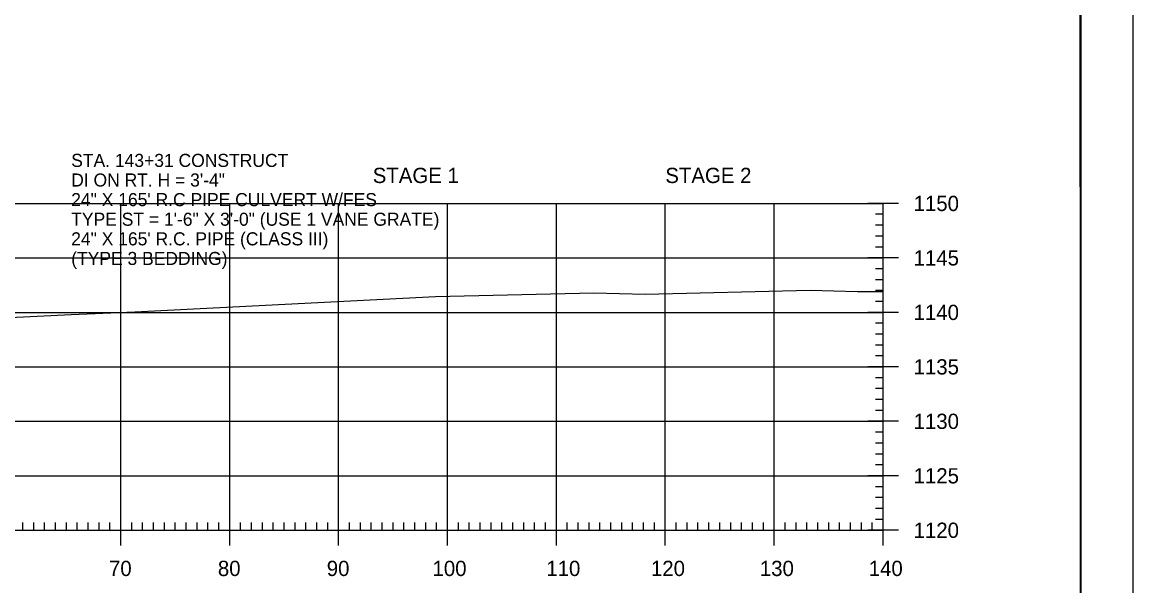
# Model space of a CAD drawing. Extents: x 1322838 to 1324533, y 339903 to 351025.
# Drawn here: x 1323764.7 to 1323866.6, y 342999.7 to 343051.5 of the extents above; entities that cross this region are included whole.
import ezdxf

# ---------------------------------------------------------------- set-up
doc = ezdxf.new("R2010")
doc.units = 0
for name, color, linetype in [('Default', 7, 'Continuous'), ('R_Axis', 7, 'Continuous'), ('R_Axis Annot', 7, 'Continuous'), ('R_Border', 7, 'Continuous'), ('R_Exist Surface', 7, 'Continuous'), ('R_Grid', 7, 'Continuous'), ('R_No Plot', 7, 'Continuous')]:
    doc.layers.add(name, color=color, linetype=linetype)

msp = doc.modelspace()

# ---------------------------------------------------------------- linework, layer by layer
at = {"layer": 'R_Axis'}
for p, q in [((1323845.12, 343034.83), (1323842.32, 343034.83)), ((1323843.72, 343004.83), (1323843.72, 343034.83)), ((1323843.72, 343033.83), (1323843.02, 343033.83)), ((1323843.72, 343032.83), (1323843.02, 343032.83)), ((1323843.72, 343031.83), (1323843.02, 343031.83)), ((1323843.72, 343030.83), (1323843.02, 343030.83)), ((1323845.12, 343029.83), (1323842.32, 343029.83)), ((1323843.72, 343028.83), (1323843.02, 343028.83)), ((1323843.72, 343027.83), (1323843.02, 343027.83)), ((1323843.72, 343026.83), (1323843.02, 343026.83)), ((1323843.72, 343025.83), (1323843.02, 343025.83)), ((1323845.12, 343024.83), (1323842.32, 343024.83)), ((1323843.72, 343023.83), (1323843.02, 343023.83)), ((1323843.72, 343022.83), (1323843.02, 343022.83)), ((1323843.72, 343021.83), (1323843.02, 343021.83)), ((1323843.72, 343020.83), (1323843.02, 343020.83)), ((1323845.12, 343019.83), (1323842.32, 343019.83)), ((1323843.72, 343018.83), (1323843.02, 343018.83)), ((1323843.72, 343017.83), (1323843.02, 343017.83)), ((1323843.72, 343016.83), (1323843.02, 343016.83)), ((1323843.72, 343015.83), (1323843.02, 343015.83)), ((1323845.12, 343014.83), (1323842.32, 343014.83)), ((1323843.72, 343013.83), (1323843.02, 343013.83)), ((1323843.72, 343012.83), (1323843.02, 343012.83)), ((1323843.72, 343011.83), (1323843.02, 343011.83)), ((1323843.72, 343010.83), (1323843.02, 343010.83)), ((1323845.12, 343009.83), (1323842.32, 343009.83)), ((1323843.72, 343008.83), (1323843.02, 343008.83)), ((1323843.72, 343007.83), (1323843.02, 343007.83)), ((1323773.72, 343003.43), (1323773.72, 343006.23)), ((1323783.72, 343003.43), (1323783.72, 343006.23)), ((1323793.72, 343003.43), (1323793.72, 343006.23)), ((1323803.72, 343003.43), (1323803.72, 343006.23)), ((1323813.72, 343003.43), (1323813.72, 343006.23)), ((1323823.72, 343003.43), (1323823.72, 343006.23)), ((1323833.72, 343003.43), (1323833.72, 343006.23)), ((1323843.72, 343006.83), (1323843.02, 343006.83)), ((1323843.72, 343003.43), (1323843.72, 343006.23)), ((1323764.72, 343004.83), (1323764.72, 343005.53)), ((1323765.72, 343004.83), (1323765.72, 343005.53)), ((1323766.72, 343004.83), (1323766.72, 343005.53)), ((1323767.72, 343004.83), (1323767.72, 343005.53)), ((1323768.72, 343004.83), (1323768.72, 343005.53)), ((1323769.72, 343004.83), (1323769.72, 343005.53)), ((1323770.72, 343004.83), (1323770.72, 343005.53)), ((1323771.72, 343004.83), (1323771.72, 343005.53)), ((1323772.72, 343004.83), (1323772.72, 343005.53)), ((1323774.72, 343004.83), (1323774.72, 343005.53)), ((1323775.72, 343004.83), (1323775.72, 343005.53)), ((1323776.72, 343004.83), (1323776.72, 343005.53)), ((1323777.72, 343004.83), (1323777.72, 343005.53)), ((1323778.72, 343004.83), (1323778.72, 343005.53)), ((1323779.72, 343004.83), (1323779.72, 343005.53)), ((1323780.72, 343004.83), (1323780.72, 343005.53)), ((1323781.72, 343004.83), (1323781.72, 343005.53)), ((1323782.72, 343004.83), (1323782.72, 343005.53)), ((1323784.72, 343004.83), (1323784.72, 343005.53)), ((1323785.72, 343004.83), (1323785.72, 343005.53)), ((1323786.72, 343004.83), (1323786.72, 343005.53)), ((1323787.72, 343004.83), (1323787.72, 343005.53)), ((1323788.72, 343004.83), (1323788.72, 343005.53)), ((1323789.72, 343004.83), (1323789.72, 343005.53)), ((1323790.72, 343004.83), (1323790.72, 343005.53)), ((1323791.72, 343004.83), (1323791.72, 343005.53)), ((1323792.72, 343004.83), (1323792.72, 343005.53)), ((1323794.72, 343004.83), (1323794.72, 343005.53)), ((1323795.72, 343004.83), (1323795.72, 343005.53)), ((1323796.72, 343004.83), (1323796.72, 343005.53)), ((1323797.72, 343004.83), (1323797.72, 343005.53)), ((1323798.72, 343004.83), (1323798.72, 343005.53)), ((1323799.72, 343004.83), (1323799.72, 343005.53)), ((1323800.72, 343004.83), (1323800.72, 343005.53)), ((1323801.72, 343004.83), (1323801.72, 343005.53)), ((1323802.72, 343004.83), (1323802.72, 343005.53)), ((1323804.72, 343004.83), (1323804.72, 343005.53)), ((1323805.72, 343004.83), (1323805.72, 343005.53)), ((1323806.72, 343004.83), (1323806.72, 343005.53)), ((1323807.72, 343004.83), (1323807.72, 343005.53)), ((1323808.72, 343004.83), (1323808.72, 343005.53)), ((1323809.72, 343004.83), (1323809.72, 343005.53)), ((1323810.72, 343004.83), (1323810.72, 343005.53)), ((1323811.72, 343004.83), (1323811.72, 343005.53)), ((1323812.72, 343004.83), (1323812.72, 343005.53)), ((1323814.72, 343004.83), (1323814.72, 343005.53)), ((1323815.72, 343004.83), (1323815.72, 343005.53)), ((1323816.72, 343004.83), (1323816.72, 343005.53)), ((1323817.72, 343004.83), (1323817.72, 343005.53)), ((1323818.72, 343004.83), (1323818.72, 343005.53)), ((1323819.72, 343004.83), (1323819.72, 343005.53)), ((1323820.72, 343004.83), (1323820.72, 343005.53)), ((1323821.72, 343004.83), (1323821.72, 343005.53)), ((1323822.72, 343004.83), (1323822.72, 343005.53)), ((1323824.72, 343004.83), (1323824.72, 343005.53)), ((1323825.72, 343004.83), (1323825.72, 343005.53)), ((1323826.72, 343004.83), (1323826.72, 343005.53)), ((1323827.72, 343004.83), (1323827.72, 343005.53)), ((1323828.72, 343004.83), (1323828.72, 343005.53)), ((1323829.72, 343004.83), (1323829.72, 343005.53)), ((1323830.72, 343004.83), (1323830.72, 343005.53)), ((1323831.72, 343004.83), (1323831.72, 343005.53)), ((1323832.72, 343004.83), (1323832.72, 343005.53)), ((1323834.72, 343004.83), (1323834.72, 343005.53)), ((1323835.72, 343004.83), (1323835.72, 343005.53)), ((1323836.72, 343004.83), (1323836.72, 343005.53)), ((1323837.72, 343004.83), (1323837.72, 343005.53)), ((1323838.72, 343004.83), (1323838.72, 343005.53)), ((1323839.72, 343004.83), (1323839.72, 343005.53)), ((1323840.72, 343004.83), (1323840.72, 343005.53)), ((1323841.72, 343004.83), (1323841.72, 343005.53)), ((1323842.72, 343004.83), (1323842.72, 343005.53)), ((1323843.72, 343005.83), (1323843.02, 343005.83)), ((1323563.72, 343004.83), (1323843.72, 343004.83)), ((1323845.12, 343004.83), (1323842.32, 343004.83))]:
    msp.add_line(p, q, dxfattribs=at)
at = {"layer": 'R_Border'}
msp.add_line((1323861.9, 342893.83), (1323861.9, 343099.29), dxfattribs=at)
at = {"layer": 'R_Exist Surface'}
msp.add_lwpolyline([(1323763.53, 343024.35), (1323769.15, 343024.64), (1323775.01, 343024.87), (1323802.61, 343026.28), (1323817.15, 343026.63), (1323821.88, 343026.49), (1323837.03, 343026.88), (1323841.36, 343026.74), (1323843.72, 343026.74)], dxfattribs=at)
at = {"layer": 'R_Grid'}
for p, q in [((1323563.72, 343034.83), (1323843.72, 343034.83)), ((1323773.72, 343004.83), (1323773.72, 343034.83)), ((1323783.72, 343004.83), (1323783.72, 343034.83)), ((1323793.72, 343004.83), (1323793.72, 343034.83)), ((1323803.72, 343004.83), (1323803.72, 343034.83)), ((1323813.72, 343004.83), (1323813.72, 343034.83)), ((1323823.72, 343004.83), (1323823.72, 343034.83)), ((1323833.72, 343004.83), (1323833.72, 343034.83)), ((1323843.72, 343004.83), (1323843.72, 343034.83)), ((1323563.72, 343029.83), (1323843.72, 343029.83)), ((1323563.72, 343024.83), (1323843.72, 343024.83)), ((1323563.72, 343019.83), (1323843.72, 343019.83)), ((1323563.72, 343014.83), (1323843.72, 343014.83)), ((1323563.72, 343009.83), (1323843.72, 343009.83)), ((1323563.72, 343004.83), (1323843.72, 343004.83))]:
    msp.add_line(p, q, dxfattribs=at)
at = {"layer": 'R_No Plot'}
for points in [[(1323533.31, 343103.19), (1323866.65, 343103.19), (1323866.65, 342889.85), (1323533.31, 342889.85)], [(1323779.64, 343099.29), (1323799.26, 343099.29), (1323799.26, 343089.41), (1323815.37, 343089.41), (1323838.57, 343089.41), (1323838.57, 343056.74), (1323861.77, 343056.74), (1323861.9, 342893.83), (1323545.72, 342893.83), (1323545.72, 343099.29)]]:
    msp.add_lwpolyline(points, close=True, dxfattribs=at)

# ---------------------------------------------------------------- texts
at = {"layer": 'Default'}
for s, p in [('STA. 143+31 CONSTRUCT', (1323769.16, 343038.18)), ('DI ON RT. H = 3\'-4"', (1323769.16, 343036.38)), ('24" X 165\' R.C PIPE CULVERT W/FES', (1323769.16, 343034.58)), ('TYPE ST = 1\'-6" X 3\'-0" (USE 1 VANE GRATE)', (1323769.16, 343032.78)), ('24" X 165\' R.C. PIPE (CLASS III) ', (1323769.16, 343030.98)), ('(TYPE 3 BEDDING) ', (1323769.16, 343029.18))]:
    msp.add_text(s, height=1.2, rotation=360, dxfattribs=at).set_placement(p)
at = {"layer": 'R_Axis Annot'}
for s, p in [('STAGE 1', (1323796.85, 343036.7)), ('STAGE 2', (1323823.72, 343036.7)), ('1150', (1323846.52, 343034.13)), ('1145', (1323846.52, 343029.13)), ('1140', (1323846.52, 343024.13)), ('1135', (1323846.52, 343019.13)), ('1130', (1323846.52, 343014.13)), ('1125', (1323846.52, 343009.13)), ('1120', (1323846.52, 343004.13)), ('70', (1323772.63, 343000.63)), ('80', (1323782.63, 343000.63)), ('90', (1323792.63, 343000.63)), ('100', (1323802.34, 343000.63)), ('110', (1323812.79, 343000.63)), ('120', (1323822.4, 343000.63)), ('130', (1323832.4, 343000.63)), ('140', (1323842.4, 343000.63))]:
    msp.add_text(s, height=1.4, dxfattribs=at).set_placement(p)

doc.saveas('drawing.dxf')
